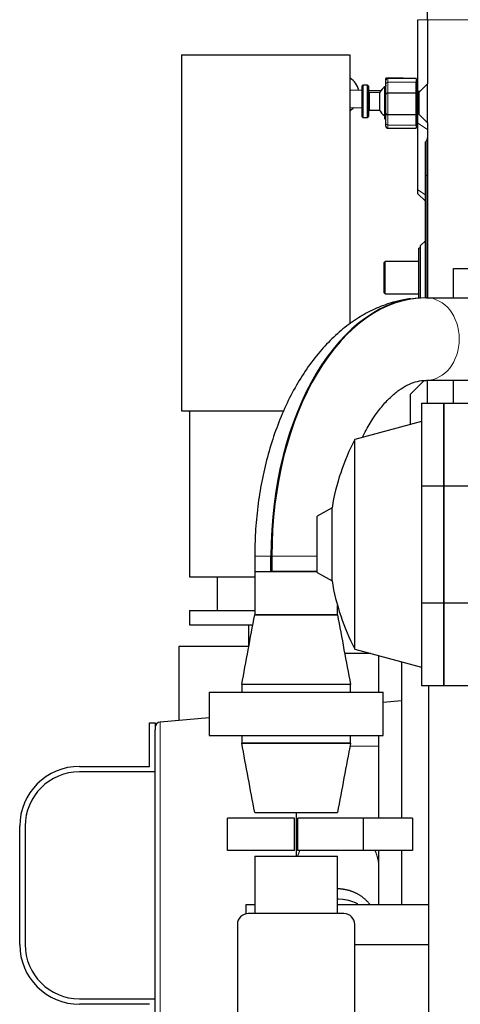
# Model space of a CAD drawing. Header units: inches. Extents: x 0 to 17820, y -10 to 12600.
# Tile 316 of 338: x 11563 to 11968, y 9498 to 10405. Entities that reach past the tile are written whole.
import ezdxf

# ---------------------------------------------------------------- set-up
doc = ezdxf.new("R2010")
doc.units = ezdxf.units.IN
doc.layers.add('1', color=7, linetype='Continuous', true_color=0xffffff)

msp = doc.modelspace()

# ---------------------------------------------------------------- linework, layer by layer
at = {"layer": '1', "color": 2, "linetype": 'Continuous', "lineweight": 25}
for p, q in [((11938.413, 10404.854), (11938.413, 10419.854)), ((11929.413, 10338.795), (11929.413, 10404.854)), ((11938.413, 10404.854), (11938.413, 10345.854)), ((11711.913, 10372.454), (11866.913, 10372.454)), ((11711.913, 10372.454), (11711.913, 10044.854)), ((11866.913, 10372.454), (11866.913, 10124.942)), ((11878.913, 10344.686), (11877.913, 10343.686)), ((11877.913, 10343.686), (11877.913, 10315.686)), ((11882.913, 10344.686), (11878.913, 10344.686)), ((11878.913, 10344.686), (11878.913, 10314.686)), ((11883.913, 10343.686), (11882.913, 10344.686)), ((11882.913, 10344.686), (11882.913, 10314.686)), ((11883.913, 10343.686), (11883.913, 10315.686)), ((11899.913, 10350.898), (11899.913, 10350.703)), ((11899.913, 10349.499), (11899.913, 10350.703)), ((11899.913, 10345.581), (11899.913, 10348.854)), ((11899.913, 10336.085), (11899.913, 10345.581)), ((11927.913, 10350.854), (11901.913, 10350.854)), ((11909.913, 10351.045), (11905.913, 10351.045)), ((11915.913, 10350.854), (11915.913, 10350.898)), ((11927.913, 10350.854), (11927.913, 10347.269)), ((11927.913, 10337.167), (11927.913, 10347.269)), ((11929.413, 10348.854), (11928.413, 10348.854)), ((11928.413, 10348.854), (11928.413, 10306.854)), ((11938.413, 10345.854), (11930.413, 10337.854)), ((11938.413, 10309.854), (11938.413, 10345.854)), ((11877.913, 10339.734), (11867.897, 10339.941)), ((11895.18, 10339.376), (11883.913, 10339.609)), ((11894.056, 10337.686), (11884.913, 10337.686)), ((11894.056, 10337.686), (11894.056, 10321.686)), ((11899.663, 10342.854), (11898.663, 10341.854)), ((11898.663, 10341.854), (11898.663, 10313.854)), ((11899.913, 10342.854), (11899.663, 10342.854)), ((11899.663, 10342.854), (11899.663, 10312.854)), ((11899.913, 10318.353), (11899.913, 10336.085)), ((11927.913, 10337.167), (11901.913, 10337.167)), ((11928.413, 10342.854), (11927.913, 10342.854)), ((11927.913, 10317.173), (11927.913, 10337.167)), ((11931.354, 10338.795), (11929.413, 10338.795)), ((11929.413, 10327.854), (11929.413, 10335.783)), ((11930.413, 10337.854), (11930.413, 10317.854)), ((11929.413, 10320.679), (11929.413, 10327.854)), ((11867.566, 10323.945), (11877.913, 10323.73)), ((11884.913, 10321.686), (11894.056, 10321.686)), ((11899.913, 10309.599), (11899.913, 10318.353)), ((11927.913, 10317.173), (11901.913, 10317.173)), ((11927.913, 10307.86), (11927.913, 10317.173)), ((11929.413, 10309.535), (11929.413, 10318.12)), ((11930.413, 10317.854), (11938.413, 10309.854)), ((11877.913, 10315.686), (11878.913, 10314.686)), ((11878.913, 10314.686), (11882.913, 10314.686)), ((11882.913, 10314.686), (11883.913, 10315.686)), ((11898.663, 10313.854), (11899.663, 10312.854)), ((11899.663, 10312.854), (11899.913, 10312.854)), ((11899.913, 10306.854), (11899.913, 10309.599)), ((11927.913, 10312.854), (11928.413, 10312.854)), ((11927.913, 10307.86), (11927.913, 10304.854)), ((11929.413, 10248.251), (11929.413, 10309.535)), ((11938.413, 10309.854), (11938.413, 10148.902)), ((11901.913, 10304.854), (11927.913, 10304.854)), ((11928.413, 10306.854), (11929.413, 10306.854)), ((11936.413, 10292.354), (11936.948, 10292.89)), ((11936.413, 10261.354), (11936.413, 10292.354)), ((11936.413, 10148.896), (11936.413, 10261.354)), ((11929.413, 10244.679), (11929.413, 10248.251)), ((11929.413, 10244.679), (11936.413, 10237.679)), ((11936.413, 10201.354), (11931.913, 10196.854)), ((11931.913, 10194.354), (11930.413, 10194.354)), ((11930.413, 10148.3), (11930.413, 10194.354)), ((11931.913, 10148.284), (11931.913, 10196.854)), ((11899.413, 10182.354), (11898.413, 10181.354)), ((11898.413, 10153.354), (11898.413, 10181.354)), ((11930.413, 10182.354), (11899.413, 10182.354)), ((11899.413, 10152.354), (11899.413, 10182.354)), ((11962.222, 10175.854), (12082.468, 10175.854)), ((11962.222, 10148.899), (11962.222, 10175.854)), ((11898.413, 10153.354), (11899.413, 10152.354)), ((11899.413, 10152.354), (11930.413, 10152.354)), ((11937.377, 10148.9), (12019.576, 10148.9)), ((11935.3, 10072.741), (11922.413, 10059.854)), ((12019.576, 10072.807), (11937.377, 10072.807)), ((11938.413, 10051.854), (11938.413, 10072.807)), ((11962.222, 10051.854), (11962.222, 10072.807)), ((11922.413, 10059.854), (11922.413, 10032.077)), ((11711.913, 10044.854), (11805.995, 10044.854)), ((11719.413, 10044.854), (11719.413, 9891.854)), ((11932.913, 10051.854), (11932.913, 9975.702)), ((11932.913, 10051.854), (11953.213, 10051.854)), ((11953.213, 10051.854), (11983.813, 10051.854)), ((11953.213, 9975.702), (11953.213, 10051.854)), ((11953.213, 10051.854), (11953.213, 9975.702)), ((11932.913, 10034.89), (11871.494, 10018.433)), ((11871.494, 9825.275), (11871.494, 10018.433)), ((11932.913, 9975.702), (11932.913, 9868.006)), ((11932.913, 9975.702), (11953.213, 9975.702)), ((11953.213, 9868.006), (11953.213, 9975.702)), ((11953.213, 9975.702), (11983.813, 9975.702)), ((11953.213, 9975.702), (11953.213, 9868.006)), ((11850.449, 9955.478), (11836.913, 9947.663)), ((11850.449, 9888.229), (11850.449, 9955.478)), ((11836.913, 9896.044), (11836.913, 9947.663)), ((11779.363, 9910.854), (11779.363, 9896.854)), ((11794.267, 9896.854), (11794.267, 9910.854)), ((11795.069, 9910.854), (11795.069, 9896.854)), ((11719.413, 9891.854), (11779.364, 9891.854)), ((11744.913, 9891.854), (11744.913, 9860.854)), ((11779.363, 9896.854), (11779.363, 9856.854)), ((11779.363, 9896.854), (11794.267, 9896.854)), ((11779.363, 9896.854), (11836.543, 9896.854)), ((11836.546, 9896.854), (11795.069, 9896.854)), ((11836.913, 9896.044), (11850.449, 9888.229)), ((11855.463, 9856.854), (11855.463, 9865.605)), ((11932.913, 9868.006), (11932.913, 9791.854)), ((11932.913, 9868.006), (11953.213, 9868.006)), ((11953.213, 9868.006), (11983.813, 9868.006)), ((11953.213, 9791.854), (11953.213, 9868.006)), ((11953.213, 9868.006), (11953.213, 9791.854)), ((11719.413, 9860.854), (11719.413, 9847.854)), ((11719.413, 9860.854), (11779.366, 9860.854)), ((11779.363, 9856.854), (11855.463, 9856.854)), ((11855.46, 9856.854), (11779.366, 9856.854)), ((11719.413, 9847.854), (11777.432, 9847.854)), ((11773.513, 9847.854), (11773.513, 9827.854)), ((11709.413, 9827.854), (11709.413, 9759.751)), ((11773.867, 9827.854), (11709.413, 9827.854)), ((11886.128, 9821.354), (11862.11, 9821.354)), ((11871.494, 9825.275), (11932.913, 9808.818)), ((11914.413, 9813.772), (11914.413, 9669.84)), ((11767.379, 9792.854), (11767.379, 9785.854)), ((11867.447, 9792.854), (11767.379, 9792.854)), ((11867.445, 9792.854), (11767.381, 9792.854)), ((11867.447, 9785.854), (11867.447, 9792.854)), ((11932.913, 9791.854), (11953.213, 9791.854)), ((11939.413, 9331.863), (11939.413, 9791.852)), ((11953.213, 9791.854), (11983.813, 9791.854)), ((11737.413, 9785.854), (11737.413, 9745.854)), ((11737.413, 9785.854), (11897.413, 9785.854)), ((11897.413, 9745.854), (11897.413, 9785.854)), ((11914.413, 9777.687), (11897.413, 9776.2)), ((11682.713, 9757.354), (11687.713, 9757.354)), ((11682.713, 9717.354), (11682.713, 9757.354)), ((11687.713, 9757.354), (11687.713, 9751.107)), ((11737.416, 9762.202), (11692.277, 9758.253)), ((11687.713, 9486.716), (11687.713, 9751.107)), ((11737.413, 9745.854), (11897.413, 9745.854)), ((11767.379, 9745.854), (11767.379, 9738.854)), ((11867.447, 9738.854), (11867.447, 9745.854)), ((11867.447, 9738.854), (11767.379, 9738.854)), ((11767.381, 9738.854), (11867.445, 9738.854)), ((11618.174, 9717.354), (11682.713, 9717.354)), ((11687.713, 9712.354), (11618.174, 9712.354)), ((11779.366, 9674.854), (11855.46, 9674.854)), ((11815.913, 9669.854), (11754.413, 9669.854)), ((11754.413, 9639.854), (11754.413, 9669.854)), ((11815.913, 9639.854), (11815.913, 9669.854)), ((11818.913, 9639.854), (11818.913, 9669.854)), ((11879.413, 9669.854), (11818.913, 9669.854)), ((11924.413, 9669.854), (11879.413, 9669.854)), ((11879.413, 9639.854), (11879.413, 9669.854)), ((11924.413, 9669.854), (11924.413, 9639.854)), ((11563.174, 9553.354), (11563.174, 9662.354)), ((11568.174, 9662.354), (11568.174, 9553.354)), ((11815.913, 9639.854), (11754.413, 9639.854)), ((11879.413, 9639.854), (11818.913, 9639.854)), ((11924.413, 9639.854), (11879.413, 9639.854)), ((11914.413, 9639.839), (11914.413, 9590.258)), ((11779.366, 9634.854), (11855.46, 9634.854)), ((11779.366, 9634.854), (11779.366, 9581.851)), ((11855.46, 9581.851), (11855.46, 9634.854)), ((11771.413, 9589.854), (11771.413, 9590.256)), ((11771.413, 9590.256), (11779.367, 9590.256)), ((11779.367, 9589.854), (11771.413, 9589.854)), ((11771.413, 9581.652), (11771.413, 9589.854)), ((11861.413, 9581.854), (11773.413, 9581.854)), ((11855.458, 9590.256), (11939.413, 9590.256)), ((11939.413, 9589.854), (11855.458, 9589.854)), ((11763.413, 9571.854), (11763.413, 9399.854)), ((11871.413, 9399.854), (11871.413, 9571.854)), ((11871.412, 9553.348), (11939.413, 9553.348)), ((11618.174, 9503.354), (11687.713, 9503.354)), ((11682.713, 9498.354), (11618.174, 9498.354))]:
    msp.add_line(p, q, dxfattribs=at)
at = {"layer": '1', "color": 110, "linetype": 'Continuous', "lineweight": 13}
for p, q in [((11938.413, 10404.854), (11929.413, 10404.854)), ((11979.413, 10404.854), (11938.413, 10404.854)), ((11901.913, 10350.854), (11901.913, 10347.269)), ((11927.913, 10347.269), (11901.913, 10347.269)), ((11901.913, 10347.269), (11901.913, 10337.167)), ((11884.913, 10337.686), (11884.913, 10321.686)), ((11901.913, 10337.167), (11901.913, 10317.173)), ((11930.413, 10335.783), (11929.413, 10335.783)), ((11930.413, 10327.854), (11929.413, 10327.854)), ((11901.913, 10317.173), (11901.913, 10307.86)), ((11930.413, 10320.427), (11929.413, 10320.679)), ((11930.527, 10317.74), (11929.413, 10318.12)), ((11901.913, 10304.854), (11901.913, 10307.86)), ((11927.913, 10307.86), (11901.913, 10307.86)), ((11938.413, 10303.75), (11929.413, 10309.535)), ((11936.948, 10292.89), (11936.948, 10261.354)), ((11936.413, 10261.354), (11936.948, 10261.354)), ((11938.413, 10261.354), (11936.948, 10261.354)), ((11936.948, 10148.901), (11936.948, 10261.354)), ((11936.413, 10243.752), (11929.413, 10248.251)), ((11779.363, 9910.854), (11794.267, 9910.854)), ((11836.913, 9910.854), (11795.069, 9910.854)), ((11692.277, 9758.253), (11692.277, 9457.454))]:
    msp.add_line(p, q, dxfattribs=at)
at = {"layer": '1', "color": 2, "linetype": 'Continuous', "lineweight": 25}
for centre, radius, start, end in [((11857.913, 10336.094), 17.5, 12.200625, 59.045625), ((11907.913, 10329.686), 16, 119.999572, 150), ((11901.913, 10348.854), 2, 90, 180), ((11884.913, 10338.686), 1, 180, 270), ((11857.913, 10336.094), 17.5, 300.94875, 315.75375), ((11884.913, 10320.686), 1, 90, 180), ((11907.913, 10329.686), 16, 210, 234.681563), ((11901.913, 10306.854), 2, 180, 270), ((11933.413, 10296.425), 5, 315, 0), ((12055.713, 9921.854), 208, 152.333702, 170.697019), ((12055.713, 9921.854), 208, 189.302981, 207.666298), ((11692.713, 9753.272), 5, 95, 180), ((11618.174, 9662.354), 55, 90, 180), ((11618.174, 9662.354), 50, 90, 180), ((11773.413, 9571.854), 10, 90, 180), ((11861.413, 9571.854), 10, 0, 90), ((11618.174, 9553.354), 55, 180, 270), ((11618.174, 9553.354), 50, 180, 270)]:
    msp.add_arc(centre, radius, start, end, dxfattribs=at)
for centre, major_axis, ratio, start_param, end_param in [((11905.913, 10350.898), (-6, 0), 0.0244322, 4.712389, 6.2831853), ((11905.913, 10350.703), (-6, 0), 0.0244322, 0, 0.6035539), ((11909.913, 10350.898), (-6, 0), 0.0244322, 3.1415927, 4.712389), ((11901.913, 10336.085), (2, 0), 0.5409175, 1.5707963, 3.1415927), ((11901.913, 10318.353), (2, 0), 0.5897819, 3.1415927, 4.712389), ((11936.575, 9910.854), (0, -238.047), 0.5978146, 3.1415927, 4.712389), ((11937.377, 9910.854), (0, 238.047), 0.5978146, 0, 1.5707963)]:
    msp.add_ellipse(centre, major_axis=major_axis, ratio=ratio, start_param=start_param, end_param=end_param, dxfattribs=at)
at = {"layer": '1', "color": 110, "linetype": 'Continuous', "lineweight": 13}
for centre, major_axis, ratio, start_param, end_param in [((11905.913, 10349.499), (6, 0), 0.1431823, 2.8857247, 3.1415927), ((11901.913, 10345.581), (2, 0), 0.8441214, 1.5707963, 3.1415927), ((11867.732, 10331.943), (0.166, 7.998), 0.6725436, 0.0000977, 0.1835863), ((11867.732, 10331.943), (0.166, 7.998), 0.6725436, 3.0196591, 3.1415922), ((11901.913, 10309.599), (2, 0), 0.8693046, 3.1415927, 4.712389), ((11936.976, 10110.854), (0, -38.05), 0.8016344, 0.013141, 3.1284517)]:
    msp.add_ellipse(centre, major_axis=major_axis, ratio=ratio, start_param=start_param, end_param=end_param, dxfattribs=at)
at = {"layer": '1', "color": 2, "linetype": 'Continuous', "lineweight": 25}
for points, knots in [([(11899.913, 10344.653), (11899.913, 10344.626), (11899.913, 10344.599), (11899.913, 10344.554), (11899.913, 10344.536), (11899.913, 10344.501), (11899.913, 10344.449), (11899.913, 10344.4), (11899.913, 10344.308), (11899.913, 10344.253), (11899.913, 10344.158), (11899.913, 10344.117), (11899.913, 10344.05), (11899.913, 10344.024), (11899.913, 10344.007)], [0, 0, 0, 0, 0.0805655, 0.0805655, 0.1380301, 0.1380301, 0.1954948, 0.3104241, 0.3104241, 0.5402827, 0.5402827, 0.7701414, 0.7701414, 1, 1, 1, 1]), ([(11929.413, 10335.783), (11929.413, 10336.285), (11929.413, 10336.787), (11929.413, 10337.791), (11929.413, 10338.293), (11929.413, 10338.795)], [0, 0, 0, 0, 0.5, 0.5, 1, 1, 1, 1]), ([(11929.413, 10318.12), (11929.413, 10318.544), (11929.413, 10318.965), (11929.413, 10319.814), (11929.413, 10320.242), (11929.413, 10320.679)], [0, 0, 0, 0, 0.5, 0.5, 1, 1, 1, 1]), ([(11922.599, 10147.958), (11918.57, 10147.426), (11909.253, 10145.671), (11894.96, 10141.07), (11879.935, 10133.849), (11865.52, 10124.451), (11851.806, 10112.907), (11838.913, 10099.27), (11826.984, 10083.641), (11816.166, 10066.185), (11806.591, 10047.116), (11798.361, 10026.679), (11791.545, 10005.117), (11786.189, 9982.665), (11782.32, 9959.545), (11779.998, 9936.392), (11779.392, 9920.083), (11779.363, 9911.713), (11779.363, 9910.854)], [0, 0, 0, 0, 0.0471792, 0.1096671, 0.1728606, 0.2372423, 0.3030875, 0.3704103, 0.438974, 0.5083884, 0.578249, 0.6482096, 0.7180728, 0.7877798, 0.8573315, 0.9267635, 0.9924858, 1, 1, 1, 1]), ([(11878.491, 10020.518), (11879.3, 10022.18), (11882.442, 10028.379), (11888.253, 10038.231), (11896.102, 10048.882), (11904.142, 10057.512), (11912.136, 10064.115), (11919.897, 10068.784), (11927.385, 10071.696), (11932.92, 10072.681), (11936.149, 10072.805), (11936.976, 10072.804)], [0, 0, 0, 0, 0.0448599, 0.1708377, 0.2960985, 0.4211384, 0.5466181, 0.6741822, 0.8068569, 0.950037, 1, 1, 1, 1]), ([(11893.411, 9669.578), (11893.411, 9671.699), (11893.411, 9679.393), (11893.411, 9693.063), (11893.411, 9707.58), (11893.411, 9718.287), (11893.411, 9725.172), (11893.411, 9730.975), (11893.411, 9734.452), (11893.411, 9735.966)], [0, 0, 0, 0, 0.1090857, 0.3859947, 0.6384122, 0.7509679, 0.8509322, 0.9351354, 1, 1, 1, 1]), ([(11817.411, 9674.604), (11817.411, 9672.052), (11817.411, 9663.069), (11817.411, 9648.344), (11817.411, 9638.987), (11817.411, 9634.929), (11817.411, 9634.837)], [0, 0, 0, 0, 0.148543, 0.5364208, 0.9894378, 1, 1, 1, 1]), ([(11893.411, 9624.462), (11893.411, 9625.115), (11893.411, 9626.589), (11893.411, 9629.295), (11893.411, 9633.229), (11893.411, 9636.78), (11893.411, 9639.312)], [0, 0, 0, 0, 0.2248898, 0.4403132, 0.6468006, 1, 1, 1, 1]), ([(11893.411, 9590.257), (11893.411, 9592.155), (11893.411, 9597.221), (11893.411, 9605.455), (11893.411, 9614.958), (11893.411, 9621.294), (11893.411, 9624.462)], [0, 0, 0, 0, 0.1664761, 0.4443173, 0.7221584, 1, 1, 1, 1])]:
    msp.add_open_spline(points, degree=3, knots=knots, dxfattribs=at)
for points in [[(11867.889, 10339.942), (11867.516, 10339.95), (11867.157, 10339.958), (11866.812, 10339.966)], [(11767.381, 9792.854), (11771.376, 9814.187), (11775.371, 9835.52), (11779.366, 9856.854)], [(11855.46, 9856.854), (11859.455, 9835.52), (11863.45, 9814.187), (11867.445, 9792.854)], [(11893.411, 9785.854), (11893.411, 9797.036), (11893.411, 9808.219), (11893.411, 9819.402)], [(11893.411, 9735.966), (11893.411, 9739.262), (11893.411, 9742.558), (11893.411, 9745.855)], [(11779.366, 9674.854), (11775.371, 9696.187), (11771.376, 9717.52), (11767.381, 9738.854)], [(11867.445, 9738.854), (11863.45, 9717.52), (11859.455, 9696.187), (11855.46, 9674.854)]]:
    msp.add_open_spline(points, degree=3, dxfattribs=at)
at = {"layer": '1', "color": 110, "linetype": 'Continuous', "lineweight": 13}
for points, weights in [([(11893.411, 9735.966), (11893.411, 9735.967), (11889.29, 9735.969), (11878.39, 9735.97), (11867.026, 9735.971)], [1.01661171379, 1.01661171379, 0.980136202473, 0.993857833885, 1.00714894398]), ([(11820.895, 9640.005), (11820.314, 9638.771), (11819.799, 9637.52), (11819.351, 9636.258), (11818.969, 9634.991)], [1.00217586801, 1.00357239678, 1.00507555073, 1.00662824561, 1.0081492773]), ([(11893.411, 9624.462), (11893.411, 9628.195), (11892.897, 9632.17), (11891.733, 9636.169), (11889.928, 9640.002)], [1.01661171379, 1.01661171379, 1.01191816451, 1.00653173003, 1.00217969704]), ([(11874.094, 9590.818), (11869.616, 9593.136), (11864.799, 9594.655), (11859.955, 9595.315), (11855.461, 9595.32)], [0.999289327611, 1.00357167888, 1.01004321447, 1.0165569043, 1.01661140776])]:
    msp.add_rational_spline(points, weights, degree=4, dxfattribs=at)
at = {"layer": '1', "color": 2, "linetype": 'Continuous', "lineweight": 25}
msp.add_rational_spline([(11885.102, 9590.639), (11879.537, 9597.452), (11871.826, 9602.56), (11863.076, 9604.598), (11855.461, 9604.607)], [0.995591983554, 0.992327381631, 0.997881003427, 1.01651905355, 1.01661140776], degree=4, dxfattribs=at)

doc.saveas('drawing.dxf')
